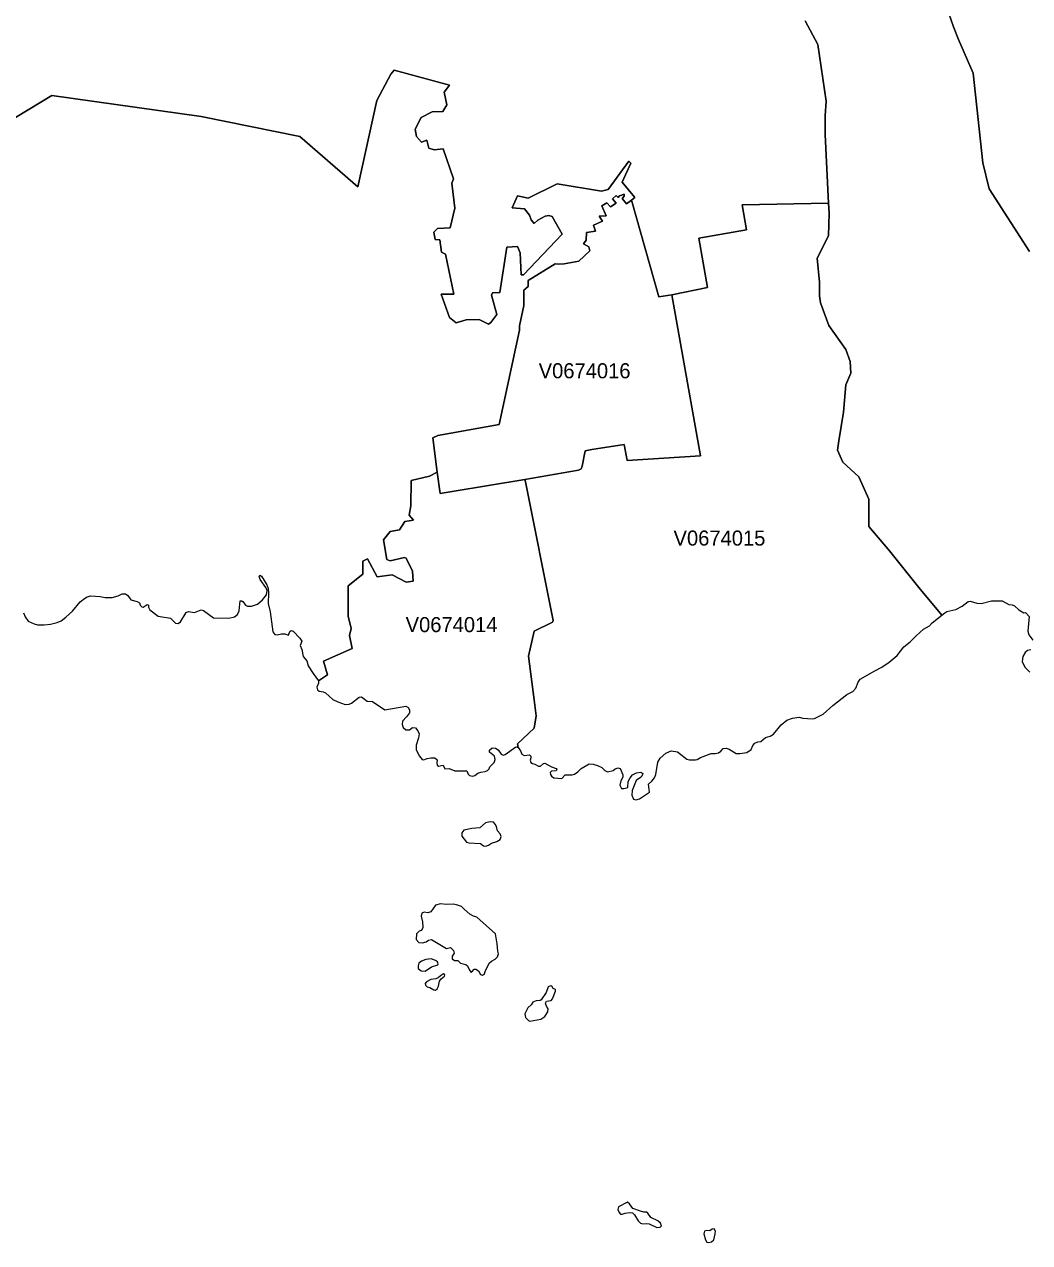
# Model space of a CAD drawing. Extents: x 369010 to 735936, y 6377141 to 6616555.
# Drawn here: x 477656 to 484330, y 6512349 to 6520436 of the extents above; entities that cross this region are included whole.
import ezdxf
from ezdxf.enums import TextEntityAlignment as Align

# ---------------------------------------------------------------- set-up
doc = ezdxf.new("R2010")
doc.units = 0
doc.header["$LTSCALE"] = 40
doc.layers.add('3', color=7, linetype='Continuous', lineweight=13)
doc.layers.add('4', color=7, linetype='Continuous')

msp = doc.modelspace()

# ---------------------------------------------------------------- linework, layer by layer
at = {"layer": '3'}
for points in [[(477124.04, 6519533.34), (477838.35, 6519963.32), (478830.05, 6519823.97), (479485.28, 6519692.06), (479870.58, 6519357.75), (479995.7, 6519930.06), (480089.21, 6520105.49), (480110.56, 6520131.64), (480478.31, 6520033), (480444.05, 6519986.16), (480460.43, 6519903.08), (480434.95, 6519858.39), (480364.44, 6519856.24), (480290.29, 6519818.01), (480251.57, 6519740.22), (480258.68, 6519691.4), (480292.61, 6519655.16), (480328.03, 6519666.91), (480342.1, 6519613.95), (480377.35, 6519604.18), (480437.43, 6519611.13), (480505.62, 6519410.21), (480495.02, 6519381.58), (480514.55, 6519216.4), (480483.93, 6519086.32), (480399.86, 6519081.85), (480374.21, 6519057.19), (480382.98, 6519008.37), (480415.42, 6519005.88), (480424.52, 6518923.13), (480452.82, 6518911.38), (480506.28, 6518645.42), (480424.35, 6518645.09), (480479.3, 6518489.68), (480523.16, 6518454.42), (480589.53, 6518473.95), (480675.92, 6518476.93), (480736.66, 6518446.15), (480752.22, 6518456.74), (480791.94, 6518509.54), (480757.84, 6518637.8), (480763.64, 6518655.18), (480813.78, 6518656.34), (480859.13, 6518958.05), (480929.97, 6518962.52), (480947.18, 6518920.15), (480953.97, 6518772.85), (480970.52, 6518772.85), (481226.72, 6519043.12), (481160.18, 6519161.46), (481137.34, 6519167.25), (481113.68, 6519163.77), (481065.18, 6519135.47), (481041.19, 6519113.3), (481021.16, 6519139.28), (481010.57, 6519169.24), (480977.63, 6519211.94), (480894.55, 6519219.22), (480928.97, 6519298.16), (481001.3, 6519282.44), (481192.95, 6519376.94), (481488.05, 6519327.95), (481531.41, 6519341.03), (481668.61, 6519529.21), (481682.35, 6519515.64), (481624.09, 6519389.69), (481708.5, 6519286.08), (481686.49, 6519270.03), (481868.71, 6518626.55), (481954.27, 6518640.62), (482191.11, 6518689.27), (482133.68, 6519017.3), (482450.45, 6519073.41), (482421.49, 6519238.42), (482995.29, 6519249.17), (482972.62, 6519705.8), (482971.79, 6519829.76), (482979.07, 6519925.75), (482924.95, 6520301.61), (482839.72, 6520460)], [(482839.72, 6520460), (482924.95, 6520301.61), (482979.07, 6519925.75), (482971.79, 6519829.76), (482972.62, 6519705.8), (482995.29, 6519249.17), (482998.6, 6519183.3), (482994.63, 6519032.86), (482920.65, 6518884.9), (482935.71, 6518724.86), (482936.21, 6518634.33), (482941.83, 6518586.66), (482997.94, 6518437.05), (483109.16, 6518277.5), (483138.62, 6518198.06), (483142.76, 6518121.6), (483110.98, 6518043.97), (483094.59, 6517861.92), (483063.65, 6517672.42), (483054.54, 6517610.69), (483089.63, 6517530.58), (483196.05, 6517431.61), (483262.58, 6517285.47), (483263.24, 6517103.42), (483400.45, 6516942.05), (483595.57, 6516697.6), (483746.35, 6516513.39), (483766.71, 6516530.77), (483780.61, 6516537.72), (483840.19, 6516551.62), (483882.89, 6516574.13), (483921.12, 6516605.25), (483936.18, 6516608.23), (483980.7, 6516594.33), (484007.85, 6516592.01), (484076.03, 6516609.88), (484148.85, 6516609.88), (484193.21, 6516584.56), (484213.57, 6516582.74), (484230.28, 6516576.45), (484257.92, 6516550.47), (484292.18, 6516530.27), (484303.27, 6516532.43), (484327.43, 6516506.44), (484318.17, 6516407.14), (484325.78, 6516382.81), (484350.6, 6516347.56)], [(483794.35, 6520508), (483825.13, 6520419.62), (483858.4, 6520335.05), (483954.88, 6520112.94), (484020.59, 6519517.95), (484062.46, 6519344.17), (484330.41, 6518929.09)], [(484330.41, 6518929.09), (484062.46, 6519344.17), (484020.59, 6519517.95), (483954.88, 6520112.94), (483858.4, 6520335.05), (483825.13, 6520419.62), (483794.35, 6520508)], [(480292.61, 6519655.16), (480258.68, 6519691.4), (480251.57, 6519740.22), (480290.29, 6519818.01), (480364.44, 6519856.24), (480434.95, 6519858.39), (480460.43, 6519903.08), (480444.05, 6519986.16), (480478.31, 6520033), (480110.56, 6520131.64), (480089.21, 6520105.49), (479995.7, 6519930.06), (479870.58, 6519357.75), (479485.28, 6519692.06), (478830.05, 6519823.97), (477838.35, 6519963.32), (477124.04, 6519533.34)], [(480179.74, 6516897.03), (480085.73, 6516874.52), (480061.9, 6516884.12), (480041.05, 6517014.04), (480084.57, 6517069.82), (480145.98, 6517080.58), (480182.55, 6517136.52), (480240.31, 6517145.45), (480210.69, 6517179.22), (480222.44, 6517240.78), (480223.1, 6517409.27), (480345.41, 6517436.74), (480397.71, 6517462.56), (480368.25, 6517691.45), (480400.19, 6517706.35), (480808.82, 6517779.83), (480943.21, 6518405.93), (480943.21, 6518434.4), (480972.83, 6518570.28), (480971.67, 6518671.07), (481001.3, 6518696.56), (480999.98, 6518736.44), (481180.54, 6518847.17), (481199.9, 6518844.35), (481239.79, 6518846.5), (481336.78, 6518864.05), (481410.76, 6518932.23), (481404.47, 6518958.72), (481368.22, 6518978.74), (481386.1, 6519004.56), (481387.09, 6519055.53), (481448.33, 6519063.48), (481433.93, 6519103.7), (481493.51, 6519129.18), (481471.5, 6519162.95), (481519.33, 6519166.09), (481490.03, 6519232.46), (481524.13, 6519251.99), (481547.3, 6519224.02), (481584.87, 6519249.84), (481561.03, 6519279.13), (481585.2, 6519299.49), (481598.6, 6519287.74), (481607.54, 6519297.67), (481637.17, 6519310.08), (481637.17, 6519295.68), (481624.09, 6519280.45), (481654.71, 6519244.04), (481686.49, 6519270.03), (481708.5, 6519286.08), (481624.09, 6519389.69), (481682.35, 6519515.64), (481668.61, 6519529.21), (481531.41, 6519341.03), (481488.05, 6519327.95), (481192.95, 6519376.94), (481001.3, 6519282.44), (480928.97, 6519298.16), (480894.55, 6519219.22), (480977.63, 6519211.94), (481010.57, 6519169.24), (481021.16, 6519139.28), (481041.19, 6519113.3), (481065.18, 6519135.47), (481113.68, 6519163.77), (481137.34, 6519167.25), (481160.18, 6519161.46), (481226.72, 6519043.12), (480970.52, 6518772.85), (480953.97, 6518772.85), (480947.18, 6518920.15), (480929.97, 6518962.52), (480859.13, 6518958.05), (480813.78, 6518656.34), (480763.64, 6518655.18), (480757.84, 6518637.8), (480791.94, 6518509.54), (480752.22, 6518456.74), (480736.66, 6518446.15), (480675.92, 6518476.93), (480589.53, 6518473.95), (480523.16, 6518454.42), (480479.3, 6518489.68), (480424.35, 6518645.09), (480506.28, 6518645.42), (480452.82, 6518911.38), (480424.52, 6518923.13), (480415.42, 6519005.88), (480382.98, 6519008.37), (480374.21, 6519057.19), (480399.86, 6519081.85), (480483.93, 6519086.32), (480514.55, 6519216.4), (480495.02, 6519381.58), (480505.62, 6519410.21), (480437.43, 6519611.13), (480377.35, 6519604.18), (480342.1, 6519613.95), (480328.03, 6519666.91), (480292.61, 6519655.16)], [(482995.29, 6519249.17), (482421.49, 6519238.42), (482450.45, 6519073.41), (482133.68, 6519017.3), (482191.11, 6518689.27), (481954.27, 6518640.62), (482144.93, 6517572.62), (481657.19, 6517541.01), (481639.15, 6517647.43), (481422.51, 6517614.33), (481378.81, 6517604.23), (481359.78, 6517503.27), (481353.16, 6517486.72), (481335.29, 6517476.13), (480978.63, 6517414.23), (480983.43, 6517400.16), (481165.81, 6516479.63), (481162, 6516468.38), (481040.69, 6516408.46), (481004.11, 6516242.63), (481040.86, 6515953), (481054.43, 6515845.75), (481041.68, 6515763.99), (480929.64, 6515659.23), (480933.94, 6515636.39), (480950.16, 6515613.88), (480959.43, 6515591.87), (480973.83, 6515582.1), (481010.24, 6515587.9), (481017.68, 6515578.63), (481019.51, 6515567.04), (481014.87, 6515550.82), (481018.84, 6515536.92), (481028.77, 6515529.97), (481044.99, 6515525.33), (481069.82, 6515510.94), (481081.9, 6515512.09), (481102.75, 6515530.63), (481112.52, 6515531.79), (481155.88, 6515506.96), (481186, 6515496.54), (481191.13, 6515488.92), (481187, 6515481.48), (481156.38, 6515479.16), (481147.27, 6515469.89), (481149.59, 6515456.65), (481155.22, 6515446.22), (481170.28, 6515434.64), (481224.07, 6515429.51), (481246.58, 6515455.49), (481292.75, 6515455), (481307.81, 6515459.46), (481329.83, 6515473.37), (481353.49, 6515497.03), (481406.12, 6515527.16), (481432.6, 6515525.33), (481462.06, 6515516.73), (481490.53, 6515502.33), (481510.72, 6515482.63), (481526.94, 6515474.52), (481565.17, 6515482.63), (481578.25, 6515493.72), (481597.94, 6515501.83), (481610.69, 6515497.36), (481630.38, 6515454), (481628.89, 6515437.95), (481616.64, 6515413.79), (481610.19, 6515384.99), (481620.62, 6515364.8), (481635.01, 6515362.98), (481661.66, 6515369.93), (481663.98, 6515409.32), (481677.22, 6515434.64), (481694.1, 6515453.84), (481720.08, 6515467.57), (481749.54, 6515472.21), (481762.78, 6515462.44), (481756.49, 6515446.22), (481747.23, 6515436.46), (481717.77, 6515416.76), (481692.28, 6515350.89), (481688.8, 6515319.61), (481700.89, 6515293.13), (481714.79, 6515288.5), (481739.61, 6515294.29), (481806.64, 6515339.31), (481799.19, 6515393.1), (481821.7, 6515412.13), (481840.24, 6515433.48), (481847.69, 6515457.15), (481862.25, 6515538.08), (481877.15, 6515565.22), (481914.22, 6515598.82), (481949.47, 6515612.72), (481993.33, 6515606.93), (482054.57, 6515558.27), (482071.45, 6515554.79), (482111.83, 6515554.79), (482123.91, 6515557.11), (482145.93, 6515568.7)], [(482145.93, 6515568.7), (482216.43, 6515595.34), (482241.92, 6515595.34), (482264.43, 6515600.47), (482281.14, 6515611.56), (482296.2, 6515628.28), (482314.74, 6515631.09), (482336.09, 6515625.3), (482381.11, 6515595.84), (482406.59, 6515595.34), (482451.61, 6515602.29), (482482.23, 6515622.98), (482492.66, 6515648.47), (482505.4, 6515664.69), (482525.1, 6515673.63), (482546.45, 6515675.94), (482575.9, 6515701.93), (482607.18, 6515711.2), (482629.2, 6515724.93), (482681.17, 6515786.83), (482718.73, 6515818.11), (482756.3, 6515831.35), (482799.67, 6515836.48), (482824.99, 6515831.35), (482887.38, 6515826.06), (482902.44, 6515829.37), (482959.71, 6515858), (483022.6, 6515913.94), (483115.78, 6515986.76), (483156.16, 6516006.62), (483175.36, 6516029.46), (483191.25, 6516070.01), (483205.32, 6516088.54), (483301.81, 6516145.64), (483349.47, 6516170.14), (483396.8, 6516203.07), (483451.75, 6516246.44), (483493.96, 6516304.2), (483537.81, 6516338.29), (483576.05, 6516378.18), (483626.19, 6516420.38), (483664.92, 6516444.05), (483684.12, 6516464.24), (483746.35, 6516513.39), (483595.57, 6516697.6), (483400.45, 6516942.05), (483263.24, 6517103.42), (483262.58, 6517285.47), (483196.05, 6517431.61), (483089.63, 6517530.58), (483054.54, 6517610.69), (483063.65, 6517672.42), (483094.59, 6517861.92), (483110.98, 6518043.97), (483142.76, 6518121.6), (483138.62, 6518198.06), (483109.16, 6518277.5), (482997.94, 6518437.05), (482941.83, 6518586.66), (482936.21, 6518634.33), (482935.71, 6518724.86), (482920.65, 6518884.9), (482994.63, 6519032.86), (482998.6, 6519183.3), (482995.29, 6519249.17)], [(480397.71, 6517462.56), (480345.41, 6517436.74), (480223.1, 6517409.27), (480222.44, 6517240.78), (480210.69, 6517179.22), (480240.31, 6517145.45), (480182.55, 6517136.52), (480145.98, 6517080.58), (480084.57, 6517069.82), (480041.05, 6517014.04), (480061.9, 6516884.12), (480085.73, 6516874.52), (480179.74, 6516897.03), (480190.5, 6516892.56), (480232.7, 6516805.67), (480238.16, 6516739.97), (480191.99, 6516732.69), (480098.31, 6516781.34), (479998.18, 6516769.1), (479934.46, 6516888.59), (479903.84, 6516872.54), (479902.35, 6516786.64), (479806.2, 6516709.18), (479806.03, 6516506.94), (479825.39, 6516425.35), (479815.46, 6516378.34), (479832.01, 6516293.11), (479642.68, 6516208.37), (479667.67, 6516118), (479655.09, 6516109.56), (479609.41, 6516078.45), (479608.25, 6516064.05), (479598.32, 6516037.4), (479601.8, 6516019.53), (479612.89, 6516009.76), (479640.03, 6516005.63), (479654.43, 6515998.68), (479704.74, 6515955.31), (479736.52, 6515938.6), (479786.17, 6515922.38), (479813.31, 6515923.54), (479827.21, 6515930.49), (479878.02, 6515969.88), (479895.4, 6515972.2), (479932.97, 6515944.39), (479967.73, 6515941.91), (480048.49, 6515886.96), (480189.5, 6515910.63), (480205.23, 6515902.02), (480213.83, 6515886.46), (480212.18, 6515865.61), (480194.14, 6515840.12), (480165.84, 6515810.17), (480163.52, 6515788.16), (480169.97, 6515769.12), (480189.5, 6515754.06), (480213.34, 6515752.9), (480232.37, 6515768.46), (480252.56, 6515766.81), (480268.78, 6515746.61), (480277.39, 6515726.26), (480273.41, 6515699.78), (480257.69, 6515652.28), (480257.19, 6515620), (480280.36, 6515579.45), (480297.58, 6515556.45), (480309.16, 6515554.13), (480330.02, 6515563.4), (480354.84, 6515568.03), (480380.33, 6515566.88), (480395.89, 6515554.63), (480393.57, 6515535.1), (480397.04, 6515518.22), (480405.65, 6515512.43), (480436.27, 6515517.72), (480447.36, 6515494.05), (480475.66, 6515495.87), (480514.88, 6515480.98), (480594.16, 6515480.32), (480603.43, 6515459.46), (480611.54, 6515450.86), (480632.89, 6515446.22), (480647.29, 6515449.7), (480667.48, 6515465.92), (480687.17, 6515472.87), (480716.14, 6515476.35), (480731.69, 6515482.63), (480741.46, 6515493.56), (480746.09, 6515507.46), (480775.55, 6515536.92), (480782.5, 6515557.28), (480777.37, 6515577.96), (480743.78, 6515605.11), (480743.78, 6515617.35), (480761.65, 6515633.41), (480784.32, 6515632.25), (480802.2, 6515619.67), (480822.39, 6515591.87), (480835.63, 6515586.07), (480847.22, 6515588.39)], [(480847.22, 6515588.39), (480919.54, 6515639.86), (480933.94, 6515636.39), (480929.64, 6515659.23), (481041.68, 6515763.99), (481054.43, 6515845.75), (481040.86, 6515953), (481004.11, 6516242.63), (481040.69, 6516408.46), (481162, 6516468.38), (481165.81, 6516479.63), (480983.43, 6517400.16), (480978.63, 6517414.23), (480495.52, 6517334.96), (480416.08, 6517323.04), (480397.71, 6517462.56)], [(477721.18, 6516457.12), (477743.85, 6516451.16), (477787.21, 6516450.67), (477829.42, 6516454.64), (477874.27, 6516465.4), (477900.91, 6516476.32), (477932.36, 6516500.32), (477974.73, 6516540.7), (478025.37, 6516602.77), (478055.33, 6516625.94), (478073.7, 6516635.7), (478096.21, 6516642.16), (478158.27, 6516637.69), (478192.7, 6516631.89), (478240.03, 6516631.4), (478278.76, 6516642.82), (478305.41, 6516656.72), (478327.91, 6516655.06), (478342.97, 6516644.64), (478363.17, 6516616.34), (478404.71, 6516604.75), (478419.77, 6516596.64), (478424.4, 6516581.58), (478435.33, 6516568.84), (478445.75, 6516567.68), (478472.4, 6516585.06), (478479.85, 6516581.08), (478480.67, 6516566.52), (478488.29, 6516549.14), (478544.89, 6516508.1), (478626.98, 6516494.2), (478659.25, 6516460.76), (478677.29, 6516458.94), (478693.35, 6516470.03), (478730.92, 6516531.27), (478744.82, 6516538.22), (478785.2, 6516532.43), (478830.38, 6516549.8), (478844.78, 6516546.33), (478910.65, 6516497.17), (479014.59, 6516493.7), (479051.66, 6516502.97), (479070.7, 6516519.68), (479081.12, 6516542.19), (479089.73, 6516608.72), (479099.49, 6516609.22), (479108.26, 6516602.27), (479123.16, 6516580.42), (479137.06, 6516574.63), (479163.71, 6516573.47), (479204.09, 6516587.37), (479237.69, 6516616.83), (479263.67, 6516649.11), (479268.8, 6516678.07), (479258.54, 6516698.76), (479222.13, 6516752.05), (479215.18, 6516770.42), (479219.15, 6516779.19), (479229.58, 6516773.9), (479265.33, 6516716.8), (479275.26, 6516692.47), (479277.58, 6516662.51), (479275.76, 6516592.5), (479287.34, 6516535.9), (479306.37, 6516404.66), (479319.12, 6516384.96), (479335.34, 6516383.8), (479362.98, 6516389.6), (479384.49, 6516389.43), (479408.82, 6516381.82), (479418.58, 6516405.48), (479427.36, 6516411.94), (479440.6, 6516408.46), (479485.78, 6516362.78), (479497.2, 6516342.59), (479486.77, 6516313.13), (479497.86, 6516285.99), (479506.47, 6516239.15), (479530.8, 6516210.85), (479541.22, 6516177.25), (479572.34, 6516126.94), (479609.41, 6516078.45), (479655.09, 6516109.56), (479667.67, 6516118), (479642.68, 6516208.37), (479832.01, 6516293.11), (479815.46, 6516378.34), (479825.39, 6516425.35), (479806.03, 6516506.94), (479806.2, 6516709.18), (479902.35, 6516786.64), (479903.84, 6516872.54), (479934.46, 6516888.59), (479998.18, 6516769.1), (480098.31, 6516781.34), (480191.99, 6516732.69), (480238.16, 6516739.97), (480232.7, 6516805.67), (480190.5, 6516892.56), (480179.74, 6516897.03)], [(477650.84, 6516530.44), (477661.59, 6516502.8), (477681.29, 6516475.33), (477721.18, 6516457.12)], [(484339.02, 6516284.67), (484316.51, 6516279.37), (484300.29, 6516265.47), (484285.23, 6516239.48), (484280.6, 6516206.55), (484297.48, 6516169.64), (484331.57, 6516134.89)]]:
    msp.add_lwpolyline(points, dxfattribs=at)
for points in [[(480397.71, 6517462.56), (480416.08, 6517323.04), (480495.52, 6517334.96), (480978.63, 6517414.23), (481335.29, 6517476.13), (481353.16, 6517486.72), (481359.78, 6517503.27), (481378.81, 6517604.23), (481422.51, 6517614.33), (481639.15, 6517647.43), (481657.19, 6517541.01), (482144.93, 6517572.62), (481954.27, 6518640.62), (481868.71, 6518626.55), (481686.49, 6519270.03), (481654.71, 6519244.04), (481624.09, 6519280.45), (481637.17, 6519295.68), (481637.17, 6519310.08), (481607.54, 6519297.67), (481598.6, 6519287.74), (481585.2, 6519299.49), (481561.03, 6519279.13), (481584.87, 6519249.84), (481547.3, 6519224.02), (481524.13, 6519251.99), (481490.03, 6519232.46), (481519.33, 6519166.09), (481471.5, 6519162.95), (481493.51, 6519129.18), (481433.93, 6519103.7), (481448.33, 6519063.48), (481387.09, 6519055.53), (481386.1, 6519004.56), (481368.22, 6518978.74), (481404.47, 6518958.72), (481410.76, 6518932.23), (481336.78, 6518864.05), (481239.79, 6518846.5), (481199.9, 6518844.35), (481180.54, 6518847.17), (480999.98, 6518736.44), (481001.3, 6518696.56), (480971.67, 6518671.07), (480972.83, 6518570.28), (480943.21, 6518434.4), (480943.21, 6518405.93), (480808.82, 6517779.83), (480400.19, 6517706.35), (480368.25, 6517691.45)], [(480782.67, 6515127.79), (480771.25, 6515141.03), (480747.75, 6515143.35), (480717.63, 6515135.9), (480679.56, 6515101.81), (480627.59, 6515098.33), (480573.97, 6515086.25), (480560.73, 6515069.54), (480560.23, 6515047.69), (480592.5, 6515008.3), (480606.9, 6515002.67), (480684.19, 6514999.2), (480704.39, 6514984.14), (480720.6, 6514981.82), (480738.48, 6514987.61), (480757.51, 6515000.36), (480793.26, 6515011.78), (480814.61, 6515025.68), (480821.56, 6515045.87), (480815.11, 6515062.59), (480798.39, 6515082.78), (480790.94, 6515112.24)], [(480525.64, 6514591.23), (480503.46, 6514595.2), (480455.96, 6514593.22), (480418.89, 6514599.01), (480384.63, 6514589.41), (480354.18, 6514545.72), (480335.15, 6514538.1), (480311.31, 6514541.91), (480294.27, 6514537.11), (480290.46, 6514517.08), (480299.07, 6514479.02), (480301.88, 6514441.95), (480292.28, 6514422.09), (480277.05, 6514416.29), (480260.01, 6514398.25), (480258.02, 6514361.18), (480275.23, 6514342.15), (480299.07, 6514339.17), (480323.4, 6514346.12), (480338.62, 6514357.54), (480358.65, 6514361.35), (480458.45, 6514301.43), (480486.09, 6514309.05), (480505.12, 6514289.02), (480509.92, 6514270.98), (480495.52, 6514250.95), (480496.51, 6514233.91), (480510.75, 6514221.49), (480533.59, 6514222.49), (480552.62, 6514205.27), (480587.87, 6514195.84), (480598.3, 6514187.23), (480609.72, 6514161.58), (480621.14, 6514145.36), (480630.57, 6514150.16), (480642.98, 6514164.4), (480653.41, 6514164.4), (480670.62, 6514152.98), (480683.86, 6514129.14), (480698.26, 6514124.51), (480710.51, 6514132.95), (480715.31, 6514149.17), (480742.95, 6514205.27), (480758.17, 6514217.69), (480780.85, 6514230.1), (480797.07, 6514246.15), (480803.85, 6514266.68), (480799.05, 6514283.72), (480795.25, 6514333.21), (480783.83, 6514398.91), (480660.2, 6514510.13), (480637.36, 6514515.93), (480614.52, 6514529.17), (480575.46, 6514561.6), (480557.42, 6514580.64)], [(480357.82, 6514233.41), (480321.41, 6514229.44), (480291.95, 6514218.52), (480275.56, 6514204.78), (480270.27, 6514185.91), (480271.59, 6514168.7), (480290.13, 6514152.81), (480316.61, 6514151.98), (480359.64, 6514179.29), (480400.19, 6514192.03), (480404.16, 6514200.48), (480398.04, 6514212.72), (480385.29, 6514222.49)], [(480444.38, 6514118.39), (480447.03, 6514127.32), (480438.26, 6514132.29), (480418.23, 6514120.54), (480403, 6514107.3), (480387.11, 6514099.68), (480354.34, 6514095.38), (480325.22, 6514080.32), (480317.27, 6514069.56), (480320.25, 6514057.15), (480330.51, 6514047.55), (480348.72, 6514043.74), (480374.54, 6514026.7), (480385.96, 6514025.54), (480396.55, 6514033.48), (480405.65, 6514050.69), (480413.26, 6514084.13), (480422.7, 6514100.01)], [(481183.19, 6514017.92), (481182.2, 6514029.18), (481166.31, 6514035.96), (481157.37, 6514050.53), (481148.76, 6514054), (481134.7, 6514047.55), (481119.3, 6514010.31), (481088.02, 6513961.82), (481080.25, 6513955.53), (481053.27, 6513953.71), (481031.42, 6513945.1), (481019.84, 6513928.06), (480998.82, 6513906.71), (480978.79, 6513867.65), (480983.43, 6513843.32), (481003.12, 6513822.63), (481011.73, 6513818.82), (481085.38, 6513831.73), (481111.53, 6513850.93), (481132.05, 6513880.06), (481133.87, 6513901.57), (481122.61, 6513918.62), (481115.83, 6513939.14), (481122.61, 6513951.56), (481152.74, 6513955.86), (481163.33, 6513967.94)], [(481696.91, 6512574.89), (481672.58, 6512607.5), (481659.51, 6512617.76), (481600.76, 6512585.65), (481596.78, 6512569.93), (481604.23, 6512548.75), (481613.83, 6512537.82), (481626.08, 6512536.99), (481645.28, 6512543.95), (481672.58, 6512548.08), (481694.43, 6512547.26), (481706.02, 6512534.35), (481731.34, 6512493.3), (481746.4, 6512478.24), (481762.12, 6512474.27), (481785.29, 6512475.59), (481805.15, 6512472.78), (481854.97, 6512448.95), (481877.48, 6512451.59), (481885.75, 6512460.53), (481879.63, 6512478.24), (481861.75, 6512494.79), (481815.41, 6512515.15), (481794.89, 6512545.27), (481785.95, 6512552.06), (481768.25, 6512551.39), (481746.4, 6512556.86)], [(482241.59, 6512407.24), (482245.23, 6512425.94), (482236.13, 6512441.33), (482222.72, 6512438.19), (482207.66, 6512427.93), (482182.01, 6512430.58), (482170.92, 6512425.94), (482166.61, 6512407.4), (482178.03, 6512367.02), (482187.14, 6512352.95), (482199.71, 6512348.98), (482217.92, 6512353.62), (482232.98, 6512367.52)]]:
    msp.add_lwpolyline(points, close=True, dxfattribs=at)

# ---------------------------------------------------------------- texts
at = {"layer": '4'}
for s, p in [('V0674016', (481375.53, 6518086.86)), ('V0674015', (482270.96, 6516976.26)), ('V0674014', (480492.24, 6516401.65))]:
    msp.add_text(s, height=100, dxfattribs=at).set_placement(p, align=Align.CENTER)

doc.saveas('drawing.dxf')
